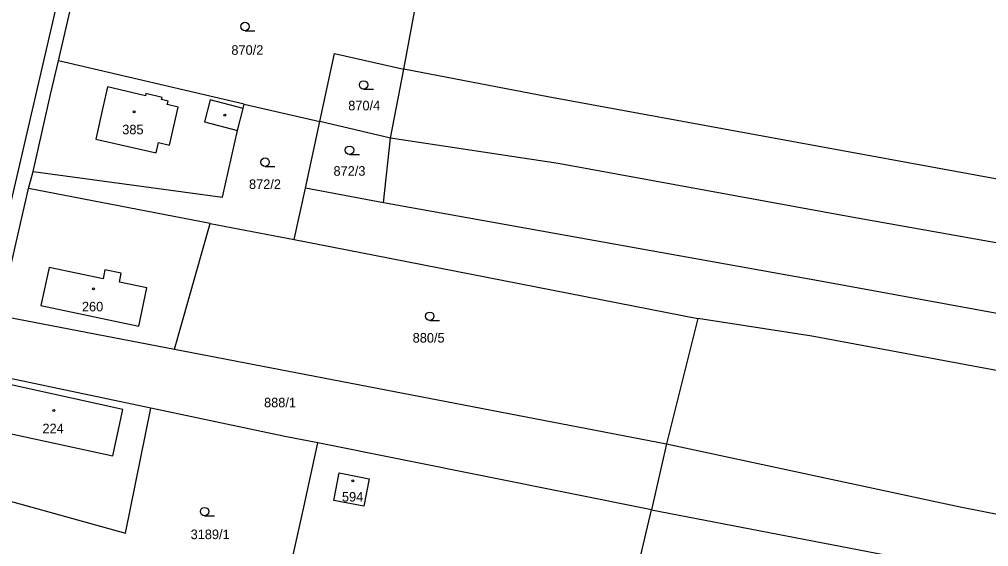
# Model space of a CAD drawing. Extents: x -755528 to -748832, y -1118122 to -1111095.
# Drawn here: x -752855.4 to -752682.9, y -1115050.1 to -1114956.2 of the extents above; entities that cross this region are included whole.
import ezdxf

# ---------------------------------------------------------------- set-up
doc = ezdxf.new("R2010")
doc.units = 0
for name, color, linetype in [('DZ_DO_ostatní', 7, 'Continuous'), ('DZ_DO_PUPFL', 7, 'Continuous'), ('DZ_NAD_ZPF', 7, 'Continuous'), ('legenda_text', 7, 'Continuous'), ('TZ_UMVŽST', 7, 'Continuous')]:
    doc.layers.add(name, color=color, linetype=linetype)

msp = doc.modelspace()

# ---------------------------------------------------------------- linework, layer by layer
at = {"layer": 'DZ_DO_ostatní'}
for p, q in [((-752839.99, -1114969.31), (-752840.58, -1114971.93)), ((-752839.75, -1114968.23), (-752839.99, -1114969.31)), ((-752833.01, -1114969.84), (-752839.75, -1114968.23)), ((-752832.92, -1114969.45), (-752833.01, -1114969.84)), ((-752830.04, -1114970.14), (-752832.92, -1114969.45)), ((-752830.14, -1114970.53), (-752830.04, -1114970.14)), ((-752828.96, -1114970.81), (-752830.14, -1114970.53)), ((-752829.1, -1114971.4), (-752828.96, -1114970.81)), ((-752827.15, -1114971.85), (-752829.1, -1114971.4)), ((-752821.44, -1114970.57), (-752822.46, -1114974.51)), ((-752815.59, -1114972.1), (-752821.44, -1114970.57)), ((-752840.58, -1114971.93), (-752841.84, -1114977.54)), ((-752828.72, -1114978.63), (-752827.15, -1114971.85)), ((-752822.46, -1114974.51), (-752816.61, -1114976.03)), ((-752841.84, -1114977.54), (-752831.11, -1114980.03)), ((-752831.11, -1114980.03), (-752830.67, -1114978.18)), ((-752830.67, -1114978.18), (-752828.72, -1114978.63)), ((-752850.16, -1115000.44), (-752851.59, -1115007.18)), ((-752840.53, -1115002.44), (-752850.16, -1115000.44)), ((-752840.2, -1115000.82), (-752840.53, -1115002.44)), ((-752837.3, -1115001.42), (-752840.2, -1115000.82)), ((-752837.64, -1115003.04), (-752837.3, -1115001.42)), ((-752832.74, -1115004.06), (-752837.64, -1115003.04)), ((-752834.17, -1115010.86), (-752832.74, -1115004.06)), ((-752851.59, -1115007.18), (-752834.17, -1115010.86)), ((-752836.99, -1115025.74), (-752859.81, -1115020.68)), ((-752838.77, -1115033.95), (-752836.99, -1115025.74)), ((-752861.61, -1115029), (-752838.77, -1115033.95))]:
    msp.add_line(p, q, dxfattribs=at)
at = {"layer": 'DZ_NAD_ZPF'}
for p, q in [((-752848.45, -1114963.61), (-752843.05, -1114940.12)), ((-752787.01, -1114965.1), (-752784.52, -1114951.99)), ((-752801.94, -1114974.45), (-752799.3, -1114962.33)), ((-752799.3, -1114962.33), (-752787.01, -1114965.1)), ((-752815.41, -1114971.34), (-752848.45, -1114963.61)), ((-752789.35, -1114977.39), (-752787.01, -1114965.1)), ((-752815.41, -1114971.34), (-752801.94, -1114974.45)), ((-752804.52, -1114986.29), (-752801.94, -1114974.45)), ((-752789.35, -1114977.39), (-752801.94, -1114974.45)), ((-752790.61, -1114988.92), (-752789.35, -1114977.39)), ((-752853.8, -1114986.37), (-752852.98, -1114983.33)), ((-752859.02, -1115008.99), (-752853.8, -1114986.37)), ((-752821.48, -1114992.58), (-752853.8, -1114986.37)), ((-752806.51, -1114995.45), (-752804.52, -1114986.29)), ((-752790.61, -1114988.92), (-752804.52, -1114986.29)), ((-752712.47, -1115002.91), (-752790.61, -1114988.92)), ((-752827.83, -1115014.98), (-752821.48, -1114992.58)), ((-752821.48, -1114992.58), (-752806.51, -1114995.45)), ((-752859.02, -1115008.99), (-752827.83, -1115014.98)), ((-752734.65, -1115009.49), (-752740.2, -1115031.84)), ((-752714.31, -1115012.67), (-752734.65, -1115009.49)), ((-752827.83, -1115014.98), (-752740.2, -1115031.84)), ((-752832.04, -1115025.49), (-752861.52, -1115019.29)), ((-752742.86, -1115043.58), (-752802.28, -1115031.68)), ((-752740.2, -1115031.84), (-752742.86, -1115043.58))]:
    msp.add_line(p, q, dxfattribs=at)
for points in [[(-752893.27, -1115146.65), (-752892.2, -1115141.48), (-752884.4, -1115107.23), (-752882.98, -1115101.01), (-752882.52, -1115099.06), (-752878.08, -1115079.92), (-752848.33, -1114951.79), (-752828.79, -1114868.65), (-752810.45, -1114789.66), (-752799.15, -1114740.86), (-752796.77, -1114730.63), (-752779.02, -1114654.54)], [(-752852.98, -1114983.33), (-752849.89, -1114969.64), (-752848.45, -1114963.61)], [(-752487.1, -1115023.15), (-752575.13, -1115005.21), (-752614.46, -1114996.81), (-752681.01, -1114984.78), (-752761.36, -1114970.05), (-752787.01, -1114965.1)], [(-752852.98, -1114983.33), (-752819.27, -1114987.9), (-752816.61, -1114976.03), (-752815.59, -1114972.1), (-752815.41, -1114971.34)], [(-752492.4, -1115032.84), (-752555.91, -1115021.27), (-752594.14, -1115013.26), (-752673.51, -1114997.47), (-752706.89, -1114991.49), (-752759.52, -1114981.89), (-752789.35, -1114977.39)], [(-752806.51, -1114995.45), (-752792.22, -1114998.2), (-752734.65, -1115009.49)], [(-752502.04, -1115040.62), (-752546.53, -1115033.06), (-752644.71, -1115015.33), (-752712.47, -1115002.91)], [(-752516.17, -1115049.92), (-752548.79, -1115044.28), (-752646.7, -1115025.22), (-752714.31, -1115012.67)], [(-752866.12, -1115039.57), (-752836.57, -1115047.71), (-752832.04, -1115025.49)], [(-752802.28, -1115031.68), (-752808.19, -1115030.5), (-752832.04, -1115025.49)], [(-752809.55, -1115064.54), (-752807.35, -1115054.59), (-752804.81, -1115043.13), (-752802.28, -1115031.68)], [(-752740.2, -1115031.84), (-752687.92, -1115043.03), (-752651.13, -1115050.3), (-752622.41, -1115054.93), (-752588.44, -1115061.39), (-752546.49, -1115067.33)], [(-752799.43, -1115041.95), (-752798.48, -1115036.99), (-752793.13, -1115038.05), (-752794.08, -1115042.92), (-752799.43, -1115041.95)], [(-752751.27, -1115079.51), (-752745.47, -1115054.69), (-752742.86, -1115043.58)], [(-752742.86, -1115043.58), (-752694.83, -1115052.83), (-752618.43, -1115066.65), (-752562.24, -1115076.27)]]:
    msp.add_lwpolyline(points, dxfattribs=at)
at = {"layer": 'legenda_text'}
for centre in [(-752834.9968, -1114972.6792), (-752818.8668, -1114973.3092), (-752842.2568, -1115004.2392), (-752849.3268, -1115025.8692), (-752796.0868, -1115038.3992)]:
    msp.add_circle(centre, 0.175, dxfattribs=at)
at = {"layer": 'TZ_UMVŽST'}
for p, q in [((-752815.263, -1114958.26), (-752813.513, -1114958.26)), ((-752794.153, -1114968.66), (-752792.403, -1114968.66)), ((-752796.653, -1114980.29), (-752794.903, -1114980.29)), ((-752811.693, -1114982.42), (-752809.943, -1114982.42)), ((-752782.373, -1115009.86), (-752780.623, -1115009.86)), ((-752822.463, -1115044.64), (-752820.713, -1115044.64))]:
    msp.add_line(p, q, dxfattribs=at)
for centre in [(-752815.2629, -1114957.5098), (-752794.1529, -1114967.9098), (-752796.6529, -1114979.5398), (-752811.6929, -1114981.6698), (-752782.3729, -1115009.1098), (-752822.4629, -1115043.8898)]:
    msp.add_circle(centre, 0.75, dxfattribs=at)

# ---------------------------------------------------------------- texts
at = {"layer": 'DZ_DO_PUPFL'}
for s, p in [('870/2', (-752817.69, -1114962.54)), ('870/4', (-752796.88, -1114972.43)), ('385', (-752837.12, -1114976.7)), ('872/3', (-752799.51, -1114984.08)), ('872/2', (-752814.55, -1114986.44)), ('260', (-752844.3, -1115008.24)), ('880/5', (-752785.41, -1115013.8)), ('888/1', (-752811.87, -1115025.32)), ('224', (-752851.33, -1115029.94)), ('594', (-752798, -1115042.11)), ('3189/1', (-752824.947, -1115048.8))]:
    msp.add_text(s, height=1.7, dxfattribs=at).set_placement(p)

doc.saveas('drawing.dxf')
